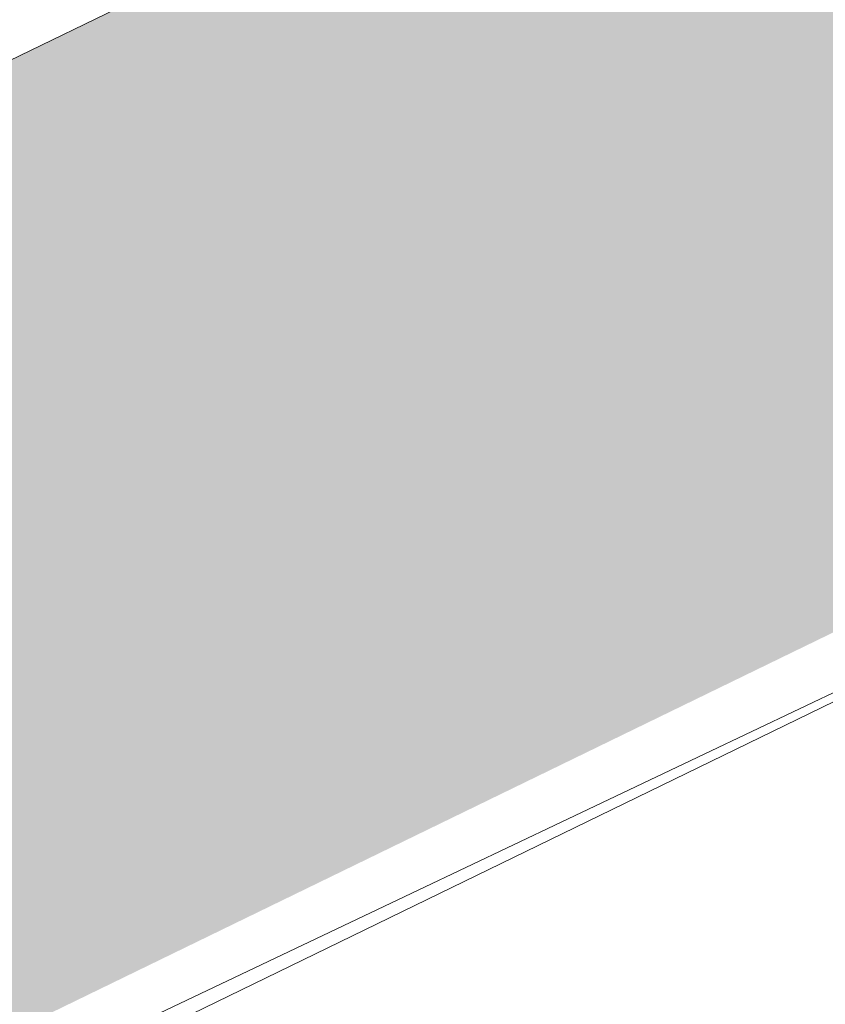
# Model space of a CAD drawing. Header units: metres. Extents: x 163543 to 168130, y 402678 to 405437.
# Tile 989 of 1056: x 165626.63 to 165627.92, y 404024.95 to 404026.53. Entities that reach past the tile are written whole.
import ezdxf

# ---------------------------------------------------------------- set-up
doc = ezdxf.new("R2010")
doc.units = ezdxf.units.M
doc.layers.add('X-CA190022.004-UO-ARC_Arcering$0$N-GV-GR-GRAS-A-200 GRASMENGSEL M1', color=62, linetype='Continuous', lineweight=18, transparency=0.5)
for name, color, linetype, lineweight in [('X-CA190022.004-UO-BGT_Ondergrond$0$GE_367_OWGBerm_groenvoorziening_grasenk_GEM', 253, 'Continuous', 9), ('X-CA190022.004-UO-BGT_Ondergrond$0$GE_541_OWTOever_slootkant_Vlak_GEM', 253, 'Continuous', 9), ('X-CA190022.004-UO-DWM_Snelfietsroute$0$N-WE-GW-BERM-G', 90, 'Continuous', 18), ('X-CA190022.004-UO-DWM_Snelfietsroute$0$N-WE-VH-KANTOPSLUITING_ACHTERKANTBAND-G', 7, 'Continuous', 9)]:
    doc.layers.add(name, color=color, linetype=linetype, lineweight=lineweight)

msp = doc.modelspace()

# ---------------------------------------------------------------- hatches: boundary and pattern name
at = {"layer": 'X-CA190022.004-UO-ARC_Arcering$0$N-GV-GR-GRAS-A-200 GRASMENGSEL M1'}
h = msp.add_hatch(dxfattribs=at)
h.set_pattern_fill('AGR-GRAS_02-SO', color=256, scale=0.1, pattern_type=2)
h.set_pattern_definition([(0, (0, 0), (1, 1), [0.25, -0.75]), (0, (0.55, 0.6), (1, 1), [0.25, -0.75]), (90, (0.1, 0.35), (-1, 1), [0.25, -0.75]), (90, (0.5, 0.7), (-1, 1), [0.25, -0.75]), (45, (0.2, 0.7), (0, 1), [0.25, -1.164213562]), (135, (0.55, 0), (-1, 0), [0.25, -1.164213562]), (26.5650512, (0.25, 0.3), (1, 4e-10), [0.25, -1.986067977]), (26.5650512, (0.7, 0.8), (1, 4e-10), [0.25, -1.986067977]), (63.43494882, (0.7, 0), (5e-11, 1), [0.25, -1.986067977]), (63.43494882, (0.25, 0.45), (5e-11, 1), [0.25, -1.986067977]), (63.43494882, (0.6, 0.2), (5e-11, 1), [0.25, -1.986067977]), (116.5650512, (0, 0.55), (-4e-10, 1), [0.25, -1.986067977]), (153.43494882, (0.2, 0.15), (-1, 5e-11), [0.25, -1.986067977])])
h.paths.add_polyline_path([(165599.2133, 404011.4698), (165603.2534, 404013.4367), (165604.4561, 404014.0213), (165608.9092, 404016.2973), (165613.406, 404018.4833), (165617.9028, 404020.6693), (165622.3996, 404022.8553), (165626.8964, 404025.0414), (165631.3932, 404027.2274), (165635.89, 404029.4134), (165640.3868, 404031.5994), (165644.8836, 404033.7855), (165649.3804, 404035.9715), (165653.8772, 404038.1575), (165658.3741, 404040.3435), (165662.8709, 404042.5296), (165667.3677, 404044.7156), (165670.5549, 404046.265), (165671.014, 404046.4922), (165672.0092, 404047.0127), (165672.9878, 404047.5635), (165673.949, 404048.1442), (165674.892, 404048.7542), (165675.8157, 404049.393), (165676.7193, 404050.0598), (165677.602, 404050.7541), (165678.0959, 404051.1623), (165678.2474, 404051.2916), (165677.2956, 404052.3197), (165677.1944, 404052.2334), (165676.7191, 404051.8406), (165675.8708, 404051.1733), (165675.0018, 404050.5321), (165674.1135, 404049.9178), (165673.2068, 404049.3312), (165672.2824, 404048.7728), (165671.3413, 404048.2431), (165670.3851, 404047.7429), (165669.9435, 404047.5244), (165666.7556, 404045.9747), (165599.3035, 404013.1843), (165598.7613, 404012.9208), (165598.5065, 404012.793), (165598.9919, 404011.8337), (165599.0311, 404011.7957)])

# ---------------------------------------------------------------- linework, layer by layer
at = {"layer": 'X-CA190022.004-UO-BGT_Ondergrond$0$GE_367_OWGBerm_groenvoorziening_grasenk_GEM', "flags": 128}
msp.add_lwpolyline([(165597.264, 404002.649), (165594.966, 404003.922), (165593.394, 404006.214), (165593.154, 404008.167), (165593.991, 404009.141), (165594.684, 404009.649), (165672.74, 404046.741), (165679.75, 404051.641), (165685.52, 404055.961), (165689.85, 404060.081)], dxfattribs=at)
at = {"layer": 'X-CA190022.004-UO-BGT_Ondergrond$0$GE_541_OWTOever_slootkant_Vlak_GEM', "flags": 128}
msp.add_lwpolyline([(165677.492, 404041.212), (165597.264, 404002.649), (165594.966, 404003.922), (165593.394, 404006.214), (165593.154, 404008.167), (165593.991, 404009.141), (165594.684, 404009.649), (165672.74, 404046.741), (165679.75, 404051.641), (165685.52, 404055.961), (165689.85, 404060.081)], dxfattribs=at)
at = {"layer": 'X-CA190022.004-UO-DWM_Snelfietsroute$0$N-WE-GW-BERM-G', "flags": 128}
msp.add_lwpolyline([(165599.2133, 404011.4698), (165599.4245, 404011.5753), (165670.604, 404046.1777), (165671.0654, 404046.406), (165672.057, 404046.9246), (165673.0383, 404047.477), (165674.0022, 404048.0593), (165674.9477, 404048.671), (165675.8739, 404049.3114), (165676.78, 404049.9801), (165677.6607, 404050.6729), (165678.1589, 404051.0846), (165678.534, 404051.4044), (165679.369, 404052.1488), (165680.1862, 404052.9236), (165680.9791, 404053.7233), (165681.747, 404054.5469), (165682.4893, 404055.3938), (165683.2051, 404056.2631), (165683.8907, 404057.1498), (165684.2873, 404057.6898), (165685.5185, 404059.3986)], dxfattribs=at)
at = {"layer": 'X-CA190022.004-UO-DWM_Snelfietsroute$0$N-WE-VH-KANTOPSLUITING_ACHTERKANTBAND-G', "ltscale": 0.2, "flags": 128}
msp.add_lwpolyline([(165669.9435, 404047.5244), (165598.7613, 404012.9208), (165598.5445, 404012.8124, 0.25699), (165590.1714, 404000.5513), (165589.7598, 404000.591), (165589.7485, 404000.5035), (165589.5954, 403999.4655), (165589.3662, 403998.3607), (165589.0772, 403997.2747), (165588.7281, 403996.2056), (165588.3199, 403995.1568), (165587.8538, 403994.1314), (165587.332, 403993.1346), (165586.7725, 403992.1944), (165586.1233, 403991.2295), (165585.4394, 403990.3277), (165584.7073, 403989.466), (165583.9279, 403988.6458), (165583.1036, 403987.8694), (165582.2368, 403987.1395), (165581.3301, 403986.4583), (165580.4485, 403985.8695), (165580.3645, 403985.8155), (165580.3023, 403985.778)], format="xyb", dxfattribs=at)

doc.saveas('drawing.dxf')
